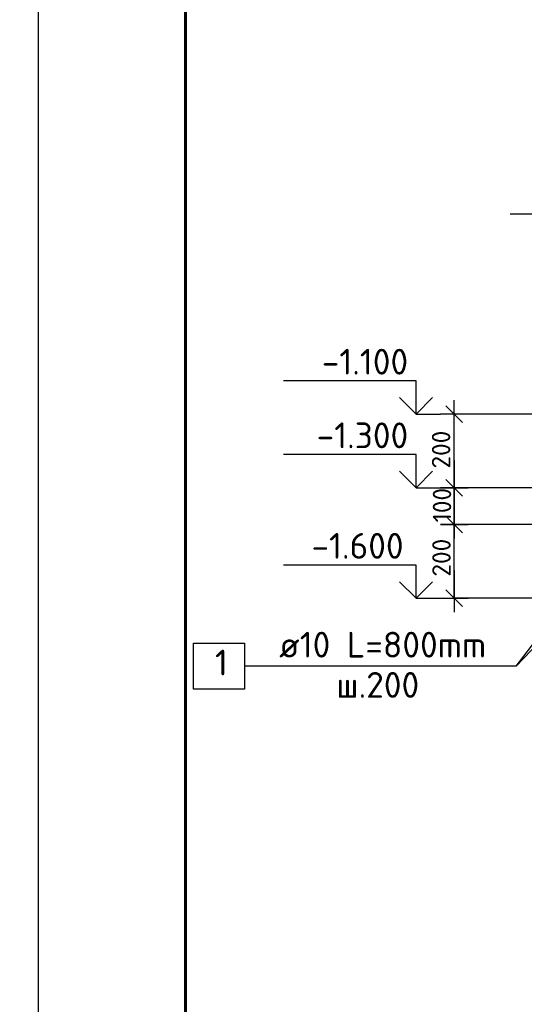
# Model space of a CAD drawing. Header units: millimetres. Extents: x 40580 to 559114, y -343730 to 81020.
# Tile 681 of 691: x 516670 to 523514, y -73044 to -59676. Entities that reach past the tile are written whole.
import ezdxf

# ---------------------------------------------------------------- set-up
doc = ezdxf.new("R2010")
doc.units = ezdxf.units.MM
for name, color, linetype in [('_____________________', 96, 'Continuous'), ('______________________', 7, 'Continuous'), ('_______________________', 7, 'Continuous'), ('Тонкие', 7, 'Continuous')]:
    doc.layers.add(name, color=color, linetype=linetype)
doc.layers.add('Standard', color=7, linetype='Continuous', lineweight=25)
doc.styles.add('ISOCPEUR', font='isocpeur.ttf')
doc.linetypes.add('ГОСТ 2.303 8', pattern='A,40,[2,GOST 2.303-68.shx,S=1,R=0,X=0,Y=0],-8', length=48)

# ---------------------------------------------------------------- blocks, each defined once
blk = doc.blocks.new('ALL_ML_STRICH')
at = {"color": 0, "linetype": 'ByBlock', "lineweight": -2}
for p, q in [((0, -0.5), (0, 0.5)), ((-1, 0), (0.5, 0)), ((-0.3, -0.3), (0.3, 0.3))]:
    blk.add_line(p, q, dxfattribs=at)
blk = doc.blocks.new('Из_буфера8386')
at = {"linetype": 'Continuous', "lineweight": 25, "ltscale": 100}
blk.add_lwpolyline([(62, 59400), (62, 0), (42062, 0), (42062, 59400), (62, 59400)], dxfattribs=at)
blk.add_lwpolyline([(62, 59400), (62, 0), (42062, 0), (42062, 59400), (62, 59400)], dxfattribs=at)
at = {"linetype": 'Continuous', "lineweight": 60, "ltscale": 100}
blk.add_lwpolyline([(2062, 58900), (2062, 500), (41562, 500), (41562, 58900), (2062, 58900)], dxfattribs=at)

msp = doc.modelspace()

# ---------------------------------------------------------------- linework, layer by layer
at = {"layer": '_____________________', "color": 7, "linetype": 'Continuous'}
for p, q in [((523404.4, -68453.1), (525887.1, -65183.2)), ((523404.4, -68453.1), (525976.5, -65758.2)), ((519029.4, -68765.6), (519029.4, -68140.6)), ((519029.4, -68140.6), (519716.9, -68140.6)), ((519716.9, -68140.6), (519716.9, -68765.6)), ((523404.4, -68453.1), (519716.9, -68453.1)), ((519716.9, -68765.6), (519029.4, -68765.6))]:
    msp.add_line(p, q, dxfattribs=at)
at = {"layer": '______________________', "color": 253, "linetype": 'Continuous'}
for p, q in [((524470.4, -65030.9), (522564.1, -65030.9)), ((524470.4, -66030.9), (522564.1, -66030.9)), ((524470.4, -66030.9), (522564.1, -66030.9)), ((524470.4, -66530.9), (522564.1, -66530.9)), ((524470.4, -66530.9), (522564.1, -66530.9)), ((524470.4, -67530.9), (522564.1, -67530.9)), ((524470.4, -67530.9), (522564.1, -67530.9))]:
    msp.add_line(p, q, dxfattribs=at)
at = {"layer": '______________________', "color": 7, "linetype": 'Continuous'}
for p, q in [((522564.1, -66030.9), (522564.1, -65030.9)), ((522564.1, -66530.9), (522564.1, -66030.9)), ((522564.1, -67530.9), (522564.1, -66530.9))]:
    msp.add_line(p, q, dxfattribs=at)
at = {"layer": '_______________________', "color": 7, "linetype": 'Continuous'}
for p, q in [((522045.9, -64580.9), (520245.9, -64580.9)), ((522045.9, -65030.9), (522045.9, -64580.9)), ((522045.9, -65030.9), (521820.9, -64805.9)), ((522045.9, -65030.9), (522270.9, -64805.9)), ((522045.9, -65030.9), (522045.9, -65030.9)), ((522045.9, -65030.9), (522045.9, -65030.9)), ((522045.9, -65030.9), (522376.6, -65030.9)), ((522045.9, -65030.9), (522045.9, -65030.9)), ((522045.9, -65030.9), (522045.9, -65030.9)), ((522045.9, -65580.9), (520245.9, -65580.9)), ((522045.9, -66030.9), (522045.9, -65580.9)), ((522045.9, -66030.9), (521820.9, -65805.9)), ((522045.9, -66030.9), (522270.9, -65805.9)), ((522045.9, -66030.9), (522045.9, -66030.9)), ((522045.9, -66030.9), (522045.9, -66030.9)), ((522045.9, -66030.9), (522376.6, -66030.9)), ((522045.9, -66030.9), (522045.9, -66030.9)), ((522045.9, -66030.9), (522045.9, -66030.9)), ((522045.9, -67080.9), (520245.9, -67080.9)), ((522045.9, -67530.9), (522045.9, -67080.9)), ((522045.9, -67530.9), (521820.9, -67305.9)), ((522045.9, -67530.9), (522270.9, -67305.9)), ((522045.9, -67530.9), (522045.9, -67530.9)), ((522045.9, -67530.9), (522045.9, -67530.9)), ((522045.9, -67530.9), (522376.6, -67530.9)), ((522045.9, -67530.9), (522045.9, -67530.9)), ((522045.9, -67530.9), (522045.9, -67530.9))]:
    msp.add_line(p, q, dxfattribs=at)
at = {"layer": 'Standard', "color": 7, "linetype": 'ГОСТ 2.303 8', "ltscale": 30}
msp.add_line((524796.9, -62318.3), (523320.4, -62318.3), dxfattribs=at)
at = {"layer": 'Standard', "color": 7, "linetype": 'Continuous', "lineweight": 13, "transparency": 33554687}
msp.add_lwpolyline([(487219.9, -54794), (487219.9, -96794), (516919.9, -96794), (516919.9, -54794), (487219.9, -54794)], close=True, dxfattribs=at)

# ---------------------------------------------------------------- block references
at = {"layer": '______________________', "color": 7, "linetype": 'Continuous', "xscale": 375, "yscale": 375, "zscale": 375}
for p, rotation in [((522564.1, -65030.9), 90), ((522564.1, -66030.9), 270), ((522564.1, -66030.9), 90), ((522564.1, -66530.9), 270), ((522564.1, -66530.9), 90), ((522564.1, -67530.9), 270)]:
    msp.add_blockref('ALL_ML_STRICH', p, dxfattribs=dict(at, rotation=rotation))
at = {"layer": 'Тонкие'}
msp.add_blockref('Из_буфера8386', (516858, -96794), dxfattribs=at)

# ---------------------------------------------------------------- texts
at = {"layer": '______________________', "color": 7, "style": 'ISOCPEUR'}
for s, p in [('-1.100', (520767.2, -64494.1)), ('-1.300', (520697.2, -65494.1)), ('-1.600', (520627.2, -66994.1)), ('ø10 L=800mm ', (520188.2, -68335.8)), ('1', (519318.2, -68578.6)), ('ш.200', (520963.6, -68882.4))]:
    msp.add_text(s, height=350, dxfattribs=at).set_placement(p)
for s, p in [('200', (522510.4, -65769.8)), ('100', (522522.8, -66500.7)), ('200', (522515.5, -67236.8))]:
    msp.add_text(s, height=250, rotation=90, dxfattribs=at).set_placement(p)

doc.saveas('drawing.dxf')
